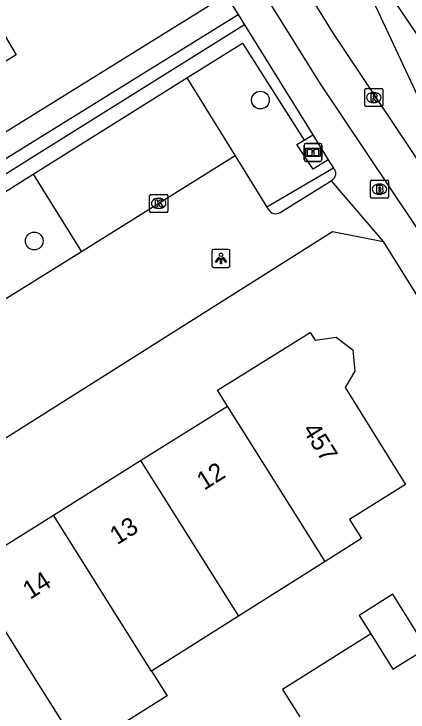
# Model space of a CAD drawing. Extents: x 159280 to 160375, y 384531 to 385872.
# Drawn here: x 160010.01 to 160031.79, y 385247.04 to 385285.56 of the extents above; entities that cross this region are included whole.
import ezdxf

# ---------------------------------------------------------------- set-up
doc = ezdxf.new("R2010")
doc.units = 0
for name, color, linetype in [('IMGEO_Boom', 7, 'Continuous'), ('IMGEO_Brandkraan', 7, 'Continuous'), ('IMGEO_Fietspad_gesloten', 7, 'Continuous'), ('IMGEO_Haag', 7, 'Continuous'), ('IMGEO_Informatiebord', 7, 'Continuous'), ('IMGEO_Kolk', 7, 'Continuous'), ('IMGEO_Lichtpunt', 7, 'Continuous'), ('IMGEO_OVBaan_open', 7, 'Continuous'), ('IMGEO_Pand', 7, 'Continuous'), ('IMGEO_Pand_nummerreeks', 7, 'Continuous'), ('IMGEO_Parkeervlak_open', 7, 'Continuous'), ('IMGEO_Rioolput', 7, 'Continuous'), ('IMGEO_Voetpad_open', 7, 'Continuous')]:
    doc.layers.add(name, color=color, linetype=linetype)

msp = doc.modelspace()

# ---------------------------------------------------------------- linework, layer by layer
at = {"layer": 'IMGEO_Boom'}
for centre in [(160023.632, 385280.805), (160011.132, 385273.031)]:
    msp.add_circle(centre, 0.489, dxfattribs=at)
at = {"layer": 'IMGEO_Brandkraan'}
for p, q in [((160029.707, 385275.464), (160029.707, 385276.316)), ((160029.782, 385276.39), (160030.634, 385276.39)), ((160030.708, 385276.316), (160030.708, 385275.464)), ((160030.195, 385276.17), (160030.22, 385276.17)), ((160030.218, 385275.61), (160030.193, 385275.61)), ((160030.634, 385275.39), (160029.782, 385275.39))]:
    msp.add_line(p, q, dxfattribs=at)
for points in [[(160029.707, 385275.464), (160029.707, 385276.316)], [(160029.782, 385276.39), (160030.634, 385276.39)], [(160030.708, 385276.316), (160030.708, 385275.464)], [(160030.055, 385276.09), (160030.055, 385275.69), (160030.268, 385275.69)], [(160030.286, 385276.09), (160030.055, 385276.09)], [(160030.234, 385276.009), (160030.18, 385276.009), (160030.18, 385275.933)], [(160030.18, 385275.933), (160030.233, 385275.933)], [(160030.242, 385275.857), (160030.18, 385275.857), (160030.18, 385275.776)], [(160030.18, 385275.776), (160030.242, 385275.776)], [(160030.634, 385275.39), (160029.782, 385275.39)]]:
    msp.add_lwpolyline(points, dxfattribs=at)
for centre, radius, start, end in [((160029.784, 385276.314), 0.0765, 91.552, 178.448), ((160029.784, 385276.314), 0.0765, 91.552, 178.448), ((160030.632, 385276.314), 0.0765, 1.552, 88.448), ((160030.632, 385276.314), 0.0765, 1.552, 88.448), ((160030.235, 385275.971), 0.0379, 267.8285, 90.9355), ((160030.243, 385275.816), 0.0404, 269.8759, 90.5077), ((160030.29, 385275.945), 0.145, 59.4692, 91.5367), ((160030.315, 385275.992), 0.0922, 285.5137, 58.1501), ((160030.32, 385275.8), 0.105, 301.3115, 78.989), ((160029.784, 385275.466), 0.0765, 181.552, 268.448), ((160029.784, 385275.466), 0.0765, 181.552, 268.448), ((160030.274, 385275.941), 0.251, 268.6676, 293.5347), ((160030.632, 385275.466), 0.0765, 271.552, 358.448), ((160030.632, 385275.466), 0.0765, 271.552, 358.448)]:
    msp.add_arc(centre, radius, start, end, dxfattribs=at)
for centre, major_axis, ratio, start_param, end_param in [((160030.194, 385275.89), (-0.387, 0.002), 0.722429, 4.712389, 7.853982), ((160030.219, 385275.89), (-0.39, 0.002), 0.717154, 1.570796, 4.712389)]:
    msp.add_ellipse(centre, major_axis=major_axis, ratio=ratio, start_param=start_param, end_param=end_param, dxfattribs=at)
at = {"layer": 'IMGEO_Fietspad_gesloten'}
for points in [[(160018.776, 385294.779), (160026.937, 385281.707), (160032.057, 385274.063), (160032.718, 385273.076), (160047.18, 385250), (160053.398, 385240.079), (160092.249, 385177.885), (160104.667, 385158.002), (160141.825, 385098.651), (160153.077, 385080.642)], [(160024.278, 385289.939), (160027.645, 385284.48), (160033.843, 385275.204), (160034.653, 385273.992), (160037.875, 385268.842)]]:
    msp.add_lwpolyline(points, dxfattribs=at)
at = {"layer": 'IMGEO_Haag'}
for points in [[(160022.754, 385284.958), (160010.962, 385277.594), (159990.424, 385264.684), (159983.826, 385260.557), (159974.665, 385254.877)], [(160019.573, 385282.028), (160022.647, 385283.947), (160026.043, 385278.599)], [(160027.673, 385277.048), (160023.989, 385274.901)], [(160006.826, 385274.06), (160011.082, 385276.726)]]:
    msp.add_lwpolyline(points, dxfattribs=at)
at = {"layer": 'IMGEO_Informatiebord'}
for p, q in [((160026.042, 385277.519), (160026.042, 385278.319)), ((160026.042, 385278.319), (160026.042, 385277.519)), ((160026.142, 385278.419), (160026.932, 385278.419)), ((160026.932, 385278.419), (160026.142, 385278.419)), ((160027.032, 385278.319), (160027.032, 385277.519)), ((160027.032, 385277.519), (160027.032, 385278.319)), ((160026.932, 385277.419), (160026.142, 385277.419)), ((160026.142, 385277.419), (160026.932, 385277.419))]:
    msp.add_line(p, q, dxfattribs=at)
for points in [[(160026.143, 385278.151), (160026.931, 385278.151), (160026.931, 385277.687), (160026.143, 385277.687), (160026.143, 385278.151)], [(160026.208, 385278.086), (160026.208, 385277.752), (160026.483, 385277.752), (160026.484, 385277.965), (160026.588, 385277.966), (160026.589, 385277.752), (160026.866, 385277.752), (160026.866, 385278.086), (160026.59, 385278.086), (160026.59, 385278.006), (160026.484, 385278.006), (160026.484, 385278.086), (160026.208, 385278.086)]]:
    msp.add_lwpolyline(points, dxfattribs=at)
for centre, start, end in [((160026.142, 385278.319), 90, 180), ((160026.142, 385278.319), 90, 180), ((160026.932, 385278.319), 0, 90), ((160026.932, 385278.319), 360, 90), ((160026.142, 385277.519), 180, 270), ((160026.142, 385277.519), 180, 270), ((160026.932, 385277.519), 270, 0), ((160026.932, 385277.519), 270, 0)]:
    msp.add_arc(centre, 0.1, start, end, dxfattribs=at)
at = {"layer": 'IMGEO_Kolk'}
for p, q in [((160017.509, 385274.679), (160017.509, 385275.531)), ((160017.584, 385275.605), (160018.436, 385275.605)), ((160018.51, 385275.531), (160018.51, 385274.679)), ((160017.997, 385275.385), (160018.022, 385275.385)), ((160018.02, 385274.825), (160017.995, 385274.825)), ((160018.436, 385274.605), (160017.584, 385274.605))]:
    msp.add_line(p, q, dxfattribs=at)
for points in [[(160017.509, 385274.679), (160017.509, 385275.531)], [(160017.584, 385275.605), (160018.436, 385275.605)], [(160018.51, 385275.531), (160018.51, 385274.679)], [(160017.83, 385275.305), (160017.953, 385275.305), (160017.953, 385275.154), (160018.083, 385275.305), (160018.247, 385275.305), (160018.101, 385275.154), (160018.254, 385274.905), (160018.102, 385274.905), (160018.017, 385275.069), (160017.953, 385275.002), (160017.953, 385274.905), (160017.83, 385274.905), (160017.83, 385275.305)], [(160018.436, 385274.605), (160017.584, 385274.605)]]:
    msp.add_lwpolyline(points, dxfattribs=at)
for centre, start, end in [((160017.586, 385275.529), 91.552, 178.448), ((160017.586, 385275.529), 91.552, 178.448), ((160018.434, 385275.529), 1.552, 88.448), ((160018.434, 385275.529), 1.552, 88.448), ((160017.586, 385274.681), 181.552, 268.448), ((160017.586, 385274.681), 181.552, 268.448), ((160018.434, 385274.681), 271.552, 358.448), ((160018.434, 385274.681), 271.552, 358.448)]:
    msp.add_arc(centre, 0.0765, start, end, dxfattribs=at)
for centre, major_axis, ratio, start_param, end_param in [((160017.996, 385275.105), (-0.387, 0.002), 0.722429, 4.712389, 7.853982), ((160018.021, 385275.105), (-0.39, 0.002), 0.717154, 1.570796, 4.712389)]:
    msp.add_ellipse(centre, major_axis=major_axis, ratio=ratio, start_param=start_param, end_param=end_param, dxfattribs=at)
at = {"layer": 'IMGEO_Lichtpunt'}
for p, q in [((160020.955, 385272.471), (160020.955, 385271.664)), ((160020.955, 385272.471), (160020.955, 385271.664)), ((160021.857, 385272.566), (160021.049, 385272.566)), ((160021.857, 385272.566), (160021.049, 385272.566)), ((160021.951, 385271.664), (160021.951, 385272.471)), ((160021.951, 385271.664), (160021.951, 385272.471)), ((160021.049, 385271.57), (160021.857, 385271.57)), ((160021.049, 385271.57), (160021.857, 385271.57))]:
    msp.add_line(p, q, dxfattribs=at)
for points in [[(160021.329, 385272.135), (160021.368, 385272.107), (160021.18, 385271.845), (160021.142, 385271.872), (160021.329, 385272.135)], [(160021.431, 385272.087), (160021.478, 385272.087), (160021.478, 385271.765), (160021.431, 385271.765), (160021.431, 385272.087)], [(160021.541, 385272.107), (160021.579, 385272.134), (160021.766, 385271.872), (160021.727, 385271.844), (160021.541, 385272.107)]]:
    msp.add_lwpolyline(points, dxfattribs=at)
msp.add_circle((160021.454, 385272.269), 0.0994, dxfattribs=at)
for centre, start, end in [((160021.049, 385272.471), 90, 180), ((160021.049, 385272.471), 90, 180), ((160021.857, 385272.471), 0, 90), ((160021.857, 385272.471), 0, 90), ((160021.049, 385271.664), 180, 270), ((160021.049, 385271.664), 180, 270), ((160021.857, 385271.664), 270, 0), ((160021.857, 385271.664), 270, 360)]:
    msp.add_arc(centre, 0.0946, start, end, dxfattribs=at)
at = {"layer": 'IMGEO_OVBaan_open'}
for points in [[(160038.698, 385269.382), (160036.132, 385273.474), (160035.093, 385275.131), (160027.265, 385291.84)], [(160027.265, 385291.84), (160031.534, 385285.509), (160036.084, 385278.83), (160037.064, 385277.262), (160043.247, 385267.376), (160051.823, 385253.65), (160051.974, 385253.392)]]:
    msp.add_lwpolyline(points, dxfattribs=at)
at = {"layer": 'IMGEO_Pand'}
for points in [[(160021.811, 385263.924), (160021.267, 385264.793), (160026.374, 385267.989), (160026.654, 385267.554), (160027.815, 385267.728), (160028.737, 385267.022), (160028.852, 385265.843), (160028.308, 385264.943), (160031.652, 385259.601), (160028.559, 385257.665), (160029.223, 385256.606), (160027.214, 385255.342)], [(160017.003, 385260.914), (160021.811, 385263.924)], [(160027.214, 385255.342), (160021.811, 385263.924)], [(160012.195, 385257.904), (160017.003, 385260.914)], [(160017.003, 385260.914), (160022.413, 385252.32)], [(160007.388, 385254.895), (160012.195, 385257.904)], [(160017.614, 385249.299), (160017.172, 385250), (160012.195, 385257.904)], [(160027.214, 385255.342), (160022.413, 385252.32)], [(160007.388, 385254.895), (160010.469, 385250), (160012.812, 385246.278), (160013.707, 385244.926)], [(160032.815, 385250.561), (160030.957, 385253.535), (160029.087, 385252.366), (160029.725, 385251.354)], [(160022.413, 385252.32), (160018.727, 385250), (160017.614, 385249.299)], [(160029.725, 385251.354), (160029.616, 385251.285), (160024.857, 385248.289), (160025.815, 385246.767)], [(160029.725, 385251.354), (160030.955, 385249.399), (160032.815, 385250.561)], [(160017.614, 385249.299), (160018.476, 385247.93), (160013.707, 385244.926)]]:
    msp.add_lwpolyline(points, dxfattribs=at)
at = {"layer": 'IMGEO_Parkeervlak_open'}
for points in [[(160011.082, 385276.726), (160019.573, 385282.028)], [(160019.573, 385282.028), (160022.234, 385277.731)], [(160011.082, 385276.726), (160013.738, 385272.425)]]:
    msp.add_lwpolyline(points, dxfattribs=at)
at = {"layer": 'IMGEO_Rioolput'}
for p, q in [((160029.394, 385280.52), (160029.394, 385281.372)), ((160029.469, 385281.446), (160030.321, 385281.446)), ((160030.395, 385281.372), (160030.395, 385280.52)), ((160029.882, 385281.226), (160029.907, 385281.226)), ((160029.905, 385280.666), (160029.88, 385280.666)), ((160030.321, 385280.446), (160029.469, 385280.446))]:
    msp.add_line(p, q, dxfattribs=at)
for points in [[(160029.394, 385280.52), (160029.394, 385281.372)], [(160029.469, 385281.446), (160030.321, 385281.446)], [(160030.395, 385281.372), (160030.395, 385280.52)], [(160029.983, 385281.144), (160029.731, 385281.146), (160029.731, 385280.746)], [(160029.731, 385280.746), (160029.855, 385280.746), (160029.855, 385280.908), (160029.866, 385280.908)], [(160029.909, 385281.065), (160029.855, 385281.065), (160029.855, 385280.984)], [(160029.855, 385280.984), (160029.907, 385280.984)], [(160029.913, 385280.879), (160029.984, 385280.746), (160030.124, 385280.746), (160030.059, 385280.872)], [(160030.321, 385280.446), (160029.469, 385280.446)]]:
    msp.add_lwpolyline(points, dxfattribs=at)
for centre, radius, start, end in [((160029.471, 385281.37), 0.0765, 91.552, 178.448), ((160029.471, 385281.37), 0.0765, 91.552, 178.448), ((160030.319, 385281.37), 0.0765, 1.552, 88.448), ((160030.319, 385281.37), 0.0765, 1.552, 88.448), ((160029.865, 385280.855), 0.0533, 26.0293, 88.6989), ((160029.891, 385281.173), 0.19, 274.7715, 282.9687), ((160029.915, 385280.969), 0.0964, 77.0061, 93.1865), ((160029.929, 385281.026), 0.0378, 276.6634, 79.6772), ((160029.982, 385281.034), 0.109, 350.3612, 89.416), ((160029.98, 385281.034), 0.112, 277.5842, 350.9817), ((160029.964, 385280.819), 0.108, 29.5134, 73.7905), ((160029.471, 385280.522), 0.0765, 181.552, 268.448), ((160029.471, 385280.522), 0.0765, 181.552, 268.448), ((160030.319, 385280.522), 0.0765, 271.552, 358.448), ((160030.319, 385280.522), 0.0765, 271.552, 358.448)]:
    msp.add_arc(centre, radius, start, end, dxfattribs=at)
for centre, major_axis, ratio, start_param, end_param in [((160029.881, 385280.946), (-0.387, 0.002), 0.722429, 4.712389, 7.853982), ((160029.906, 385280.946), (-0.39, 0.002), 0.717154, 1.570796, 4.712389)]:
    msp.add_ellipse(centre, major_axis=major_axis, ratio=ratio, start_param=start_param, end_param=end_param, dxfattribs=at)
at = {"layer": 'IMGEO_Voetpad_open'}
for points in [[(160017.868, 385292.544), (160015.05, 385290.818), (160013.327, 385289.79), (160008.182, 385286.603), (160010.135, 385283.308), (160003.62, 385279.271), (160005.341, 385276.469), (160021.714, 385286.611)], [(160021.714, 385286.611), (160022.401, 385285.525)], [(159974.665, 385254.877), (159974.124, 385255.76), (159981.007, 385259.989), (159980.305, 385261.133), (159994.009, 385269.544), (159993.583, 385270.249), (159995.252, 385271.302), (159995.682, 385270.573), (160000, 385273.252), (160004.188, 385275.85), (160004.907, 385274.719), (160022.401, 385285.525)], [(160022.401, 385285.525), (160022.754, 385284.958)], [(160022.754, 385284.958), (160023.177, 385284.278), (160026.523, 385278.898)], [(160027.382, 385277.517), (160026.551, 385277), (160025.651, 385278.356), (160026.043, 385278.599)], [(160026.043, 385278.599), (160026.523, 385278.898)], [(160026.523, 385278.898), (160027.382, 385277.517)], [(160022.234, 385277.731), (160018.011, 385275.104), (160013.738, 385272.425)], [(160022.234, 385277.731), (160023.989, 385274.901)], [(160027.382, 385277.517), (160027.673, 385277.048)], [(160027.673, 385277.048), (160027.692, 385277.026), (160027.715, 385276.994), (160027.735, 385276.961), (160027.752, 385276.925), (160027.765, 385276.888), (160027.776, 385276.851), (160027.783, 385276.812), (160027.786, 385276.773), (160027.786, 385276.734), (160027.783, 385276.694), (160027.776, 385276.656), (160027.766, 385276.618), (160027.752, 385276.581), (160027.735, 385276.546), (160027.715, 385276.512), (160027.692, 385276.48), (160027.666, 385276.45), (160027.638, 385276.423), (160027.607, 385276.399), (160027.575, 385276.377), (160027.54, 385276.358)], [(160024.726, 385274.607), (160027.54, 385276.358)], [(160027.54, 385276.358), (160030.41, 385273.011)], [(160023.989, 385274.901), (160024.058, 385274.79)], [(159978.367, 385241.329), (159978.585, 385242.669), (159990.225, 385250), (160000, 385256.156), (160027.623, 385273.553), (160030.41, 385273.011)], [(160030.41, 385273.011), (160034.022, 385267.23), (160042.913, 385252.94)], [(160013.738, 385272.425), (160009.459, 385269.762)]]:
    msp.add_lwpolyline(points, dxfattribs=at)
msp.add_arc((160024.477, 385275.009), 0.473, 207.5906, 301.7685, dxfattribs=at)

# ---------------------------------------------------------------- texts
at = {"layer": 'IMGEO_Pand_nummerreeks'}
for s, rotation, p in [('457', 302.0459, (160025.931, 385262.614)), ('12', 32.0466, (160020.52, 385259.246)), ('13', 32.0466, (160015.711, 385256.236)), ('14', 32.0466, (160010.9, 385253.224))]:
    msp.add_text(s, height=1, rotation=rotation, dxfattribs=at).set_placement(p)

doc.saveas('drawing.dxf')
